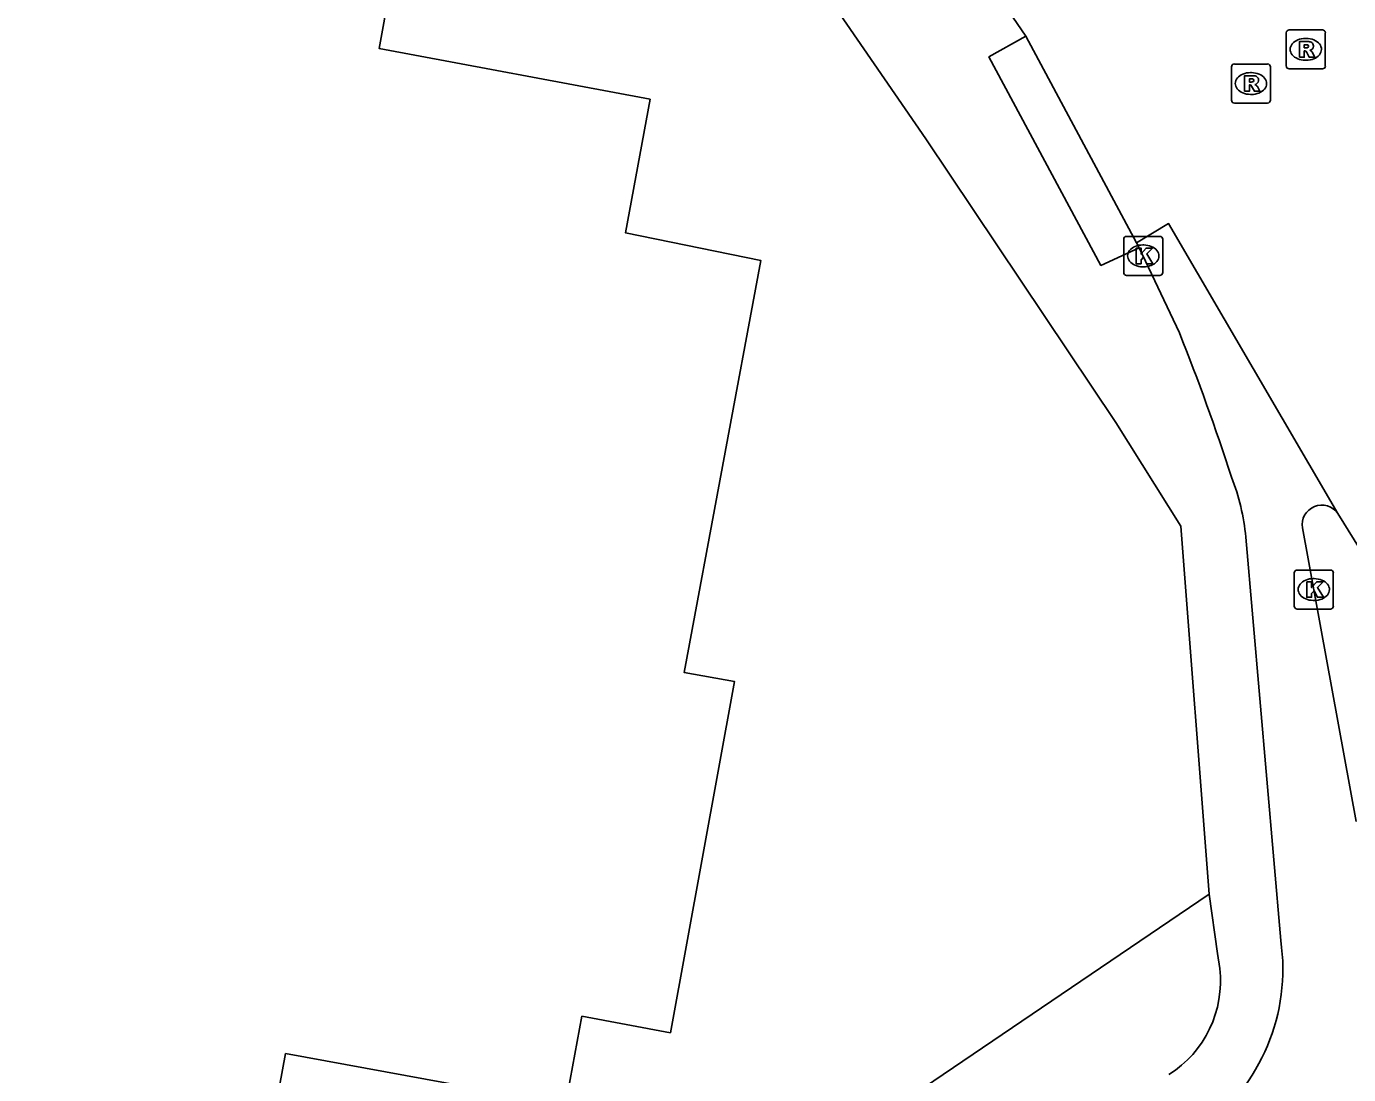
# Model space of a CAD drawing. Extents: x 157466 to 158888, y 383063 to 384677.
# Drawn here: x 158035.51 to 158069.41, y 383302.74 to 383329.61 of the extents above; entities that cross this region are included whole.
import ezdxf

# ---------------------------------------------------------------- set-up
doc = ezdxf.new("R2010")
doc.units = 0
for name, color, linetype in [('IMGEO_Fietspad_gesloten', 7, 'Continuous'), ('IMGEO_Groenvoorziening', 7, 'Continuous'), ('IMGEO_Kolk', 7, 'Continuous'), ('IMGEO_Pand', 7, 'Continuous'), ('IMGEO_Rijbaan_lokaal_gesloten', 7, 'Continuous'), ('IMGEO_Rioolput', 7, 'Continuous'), ('IMGEO_Voetpad_open', 7, 'Continuous')]:
    doc.layers.add(name, color=color, linetype=linetype)

msp = doc.modelspace()

# ---------------------------------------------------------------- linework, layer by layer
at = {"layer": 'IMGEO_Fietspad_gesloten'}
for points in [[(158063.971, 383324.064), (158064.041, 383323.933)], [(158065.072, 383321.754), (158064.041, 383323.933)], [(158068.227, 383316.754), (158069.602, 383309.232)], [(158067.672, 383306.176), (158066.774, 383316.518)]]:
    msp.add_lwpolyline(points, dxfattribs=at)
for centre, radius, start, end in [((158007.951, 383298.99), 61.49, 18.06124, 21.72832), ((158061.211, 383316.014), 5.586, 5.1744, 21.4188), ((158068.724, 383316.835), 0.504, 34.7135, 189.2792), ((158062.652, 383305.44), 5.074, 306.2349, 8.3368)]:
    msp.add_arc(centre, radius, start, end, dxfattribs=at)
at = {"layer": 'IMGEO_Groenvoorziening'}
msp.add_lwpolyline([(158015.19, 383272.388), (158043.805, 383292.029), (158043.622, 383292.299), (158058.514, 383302.399), (158065.833, 383307.363)], dxfattribs=at)
at = {"layer": 'IMGEO_Kolk'}
for p, q in [((158063.645, 383323.3), (158063.645, 383324.152)), ((158063.72, 383324.226), (158064.572, 383324.226)), ((158064.646, 383324.152), (158064.646, 383323.3)), ((158064.133, 383324.006), (158064.158, 383324.006)), ((158064.156, 383323.446), (158064.131, 383323.446)), ((158064.572, 383323.226), (158063.72, 383323.226)), ((158068.019, 383314.748), (158068.019, 383315.6)), ((158068.094, 383315.674), (158068.946, 383315.674)), ((158069.02, 383315.6), (158069.02, 383314.748)), ((158068.507, 383315.454), (158068.532, 383315.454)), ((158068.53, 383314.894), (158068.505, 383314.894)), ((158068.946, 383314.674), (158068.094, 383314.674))]:
    msp.add_line(p, q, dxfattribs=at)
for points in [[(158063.645, 383323.3), (158063.645, 383324.152)], [(158063.72, 383324.226), (158064.572, 383324.226)], [(158064.646, 383324.152), (158064.646, 383323.3)], [(158063.966, 383323.926), (158064.089, 383323.926), (158064.089, 383323.775), (158064.219, 383323.926), (158064.383, 383323.926), (158064.237, 383323.775), (158064.39, 383323.526), (158064.238, 383323.526), (158064.153, 383323.69), (158064.089, 383323.623), (158064.089, 383323.526), (158063.966, 383323.526), (158063.966, 383323.926)], [(158064.572, 383323.226), (158063.72, 383323.226)], [(158068.019, 383314.748), (158068.019, 383315.6)], [(158068.094, 383315.674), (158068.946, 383315.674)], [(158069.02, 383315.6), (158069.02, 383314.748)], [(158068.34, 383315.374), (158068.463, 383315.374), (158068.463, 383315.223), (158068.593, 383315.374), (158068.757, 383315.374), (158068.611, 383315.223), (158068.764, 383314.974), (158068.612, 383314.974), (158068.527, 383315.138), (158068.463, 383315.071), (158068.463, 383314.974), (158068.34, 383314.974), (158068.34, 383315.374)], [(158068.946, 383314.674), (158068.094, 383314.674)]]:
    msp.add_lwpolyline(points, dxfattribs=at)
for centre, start, end in [((158063.722, 383324.15), 91.552, 178.448), ((158063.722, 383324.15), 91.552, 178.448), ((158064.57, 383324.15), 1.552, 88.448), ((158064.57, 383324.15), 1.552, 88.448), ((158063.722, 383323.302), 181.552, 268.448), ((158063.722, 383323.302), 181.552, 268.448), ((158064.57, 383323.302), 271.552, 358.448), ((158064.57, 383323.302), 271.552, 358.448), ((158068.096, 383315.598), 91.552, 178.448), ((158068.096, 383315.598), 91.552, 178.448), ((158068.944, 383315.598), 1.552, 88.448), ((158068.944, 383315.598), 1.552, 88.448), ((158068.096, 383314.75), 181.552, 268.448), ((158068.096, 383314.75), 181.552, 268.448), ((158068.944, 383314.75), 271.552, 358.448), ((158068.944, 383314.75), 271.552, 358.448)]:
    msp.add_arc(centre, 0.0765, start, end, dxfattribs=at)
for centre, major_axis, ratio, start_param, end_param in [((158064.132, 383323.726), (-0.387, 0.002), 0.722429, 4.712389, 7.853982), ((158064.157, 383323.726), (-0.39, 0.002), 0.717154, 1.570796, 4.712389), ((158068.506, 383315.174), (-0.387, 0.002), 0.722429, 4.712389, 7.853982), ((158068.531, 383315.174), (-0.39, 0.002), 0.717154, 1.570796, 4.712389)]:
    msp.add_ellipse(centre, major_axis=major_axis, ratio=ratio, start_param=start_param, end_param=end_param, dxfattribs=at)
at = {"layer": 'IMGEO_Pand'}
msp.add_lwpolyline([(158034.081, 383345.455), (158038.316, 383344.68), (158038.24, 383344.264), (158037.99, 383342.889), (158039.785, 383342.568), (158039.14, 383339.064), (158042.231, 383338.498), (158042.671, 383338.418), (158042.293, 383336.622), (158045.807, 383335.977), (158044.556, 383329.039), (158051.502, 383327.74), (158050.868, 383324.32), (158054.343, 383323.605), (158052.372, 383313.05), (158053.666, 383312.814), (158052.022, 383303.815), (158049.754, 383304.235), (158049.334, 383301.966), (158042.154, 383303.28), (158040.877, 383296.354)], dxfattribs=at)
at = {"layer": 'IMGEO_Rijbaan_lokaal_gesloten'}
for points in [[(158061.135, 383329.361), (158053.355, 383340.722)], [(158061.135, 383329.361), (158063.971, 383324.064)], [(158063.971, 383324.064), (158064.797, 383324.553), (158069.138, 383317.122)], [(158069.138, 383317.122), (158069.823, 383316.018), (158070.635, 383314.594)]]:
    msp.add_lwpolyline(points, dxfattribs=at)
at = {"layer": 'IMGEO_Rioolput'}
for p, q in [((158067.814, 383328.593), (158067.814, 383329.445)), ((158067.889, 383329.519), (158068.741, 383329.519)), ((158068.815, 383329.445), (158068.815, 383328.593)), ((158068.302, 383329.299), (158068.327, 383329.299)), ((158066.407, 383327.718), (158066.407, 383328.57)), ((158066.482, 383328.644), (158067.334, 383328.644)), ((158066.895, 383328.424), (158066.92, 383328.424)), ((158067.408, 383328.57), (158067.408, 383327.718)), ((158068.741, 383328.519), (158067.889, 383328.519)), ((158068.325, 383328.739), (158068.3, 383328.739)), ((158066.918, 383327.864), (158066.893, 383327.864)), ((158067.334, 383327.644), (158066.482, 383327.644))]:
    msp.add_line(p, q, dxfattribs=at)
for points in [[(158067.814, 383328.593), (158067.814, 383329.445)], [(158067.889, 383329.519), (158068.741, 383329.519)], [(158068.815, 383329.445), (158068.815, 383328.593)], [(158068.403, 383329.217), (158068.151, 383329.219), (158068.151, 383328.819)], [(158068.329, 383329.138), (158068.275, 383329.138), (158068.275, 383329.057)], [(158068.151, 383328.819), (158068.275, 383328.819), (158068.275, 383328.981), (158068.286, 383328.981)], [(158068.275, 383329.057), (158068.327, 383329.057)], [(158068.333, 383328.952), (158068.404, 383328.819), (158068.544, 383328.819), (158068.479, 383328.945)], [(158066.407, 383327.718), (158066.407, 383328.57)], [(158066.482, 383328.644), (158067.334, 383328.644)], [(158067.408, 383328.57), (158067.408, 383327.718)], [(158068.741, 383328.519), (158067.889, 383328.519)], [(158066.996, 383328.342), (158066.744, 383328.344), (158066.744, 383327.944)], [(158066.744, 383327.944), (158066.868, 383327.944), (158066.868, 383328.106), (158066.879, 383328.106)], [(158066.922, 383328.263), (158066.868, 383328.263), (158066.868, 383328.182)], [(158066.868, 383328.182), (158066.92, 383328.182)], [(158066.926, 383328.077), (158066.997, 383327.944), (158067.137, 383327.944), (158067.072, 383328.07)], [(158067.334, 383327.644), (158066.482, 383327.644)]]:
    msp.add_lwpolyline(points, dxfattribs=at)
for centre, radius, start, end in [((158067.891, 383329.443), 0.0765, 91.552, 178.448), ((158067.891, 383329.443), 0.0765, 91.552, 178.448), ((158068.739, 383329.443), 0.0765, 1.552, 88.448), ((158068.739, 383329.443), 0.0765, 1.552, 88.448), ((158068.335, 383329.042), 0.0964, 77.0061, 93.1865), ((158068.349, 383329.099), 0.0378, 276.6634, 79.6772), ((158068.402, 383329.107), 0.109, 350.3612, 89.416), ((158068.285, 383328.928), 0.0533, 26.0293, 88.6989), ((158068.311, 383329.246), 0.19, 274.7715, 282.9687), ((158068.4, 383329.107), 0.112, 277.5842, 350.9817), ((158068.384, 383328.892), 0.108, 29.5134, 73.7905), ((158066.484, 383328.568), 0.0765, 91.552, 178.448), ((158066.484, 383328.568), 0.0765, 91.552, 178.448), ((158067.332, 383328.568), 0.0765, 1.552, 88.448), ((158067.332, 383328.568), 0.0765, 1.552, 88.448), ((158067.891, 383328.595), 0.0765, 181.552, 268.448), ((158067.891, 383328.595), 0.0765, 181.552, 268.448), ((158068.739, 383328.595), 0.0765, 271.552, 358.448), ((158068.739, 383328.595), 0.0765, 271.552, 358.448), ((158066.878, 383328.053), 0.0533, 26.0293, 88.6989), ((158066.904, 383328.371), 0.19, 274.7715, 282.9687), ((158066.928, 383328.167), 0.0964, 77.0061, 93.1865), ((158066.942, 383328.224), 0.0378, 276.6634, 79.6772), ((158066.995, 383328.232), 0.109, 350.3612, 89.416), ((158066.993, 383328.232), 0.112, 277.5842, 350.9817), ((158066.977, 383328.017), 0.108, 29.5134, 73.7905), ((158066.484, 383327.72), 0.0765, 181.552, 268.448), ((158066.484, 383327.72), 0.0765, 181.552, 268.448), ((158067.332, 383327.72), 0.0765, 271.552, 358.448), ((158067.332, 383327.72), 0.0765, 271.552, 358.448)]:
    msp.add_arc(centre, radius, start, end, dxfattribs=at)
for centre, major_axis, ratio, start_param, end_param in [((158068.301, 383329.019), (-0.387, 0.002), 0.722429, 4.712389, 7.853982), ((158068.326, 383329.019), (-0.39, 0.002), 0.717154, 1.570796, 4.712389), ((158066.894, 383328.144), (-0.387, 0.002), 0.722429, 4.712389, 7.853982), ((158066.919, 383328.144), (-0.39, 0.002), 0.717154, 1.570796, 4.712389)]:
    msp.add_ellipse(centre, major_axis=major_axis, ratio=ratio, start_param=start_param, end_param=end_param, dxfattribs=at)
at = {"layer": 'IMGEO_Voetpad_open'}
for points in [[(158031.472, 383366.06), (158045.965, 383345.025), (158058.575, 383326.723), (158063.441, 383319.452), (158065.113, 383316.794), (158065.833, 383307.363)], [(158064.041, 383323.933), (158063.061, 383323.483), (158060.188, 383328.825), (158061.135, 383329.361)], [(158065.833, 383307.363), (158066.054, 383305.841), (158066.109, 383305.462)]]:
    msp.add_lwpolyline(points, dxfattribs=at)
msp.add_arc((158063.29, 383305.141), 2.837, 302.2454, 6.4931, dxfattribs=at)

doc.saveas('drawing.dxf')
